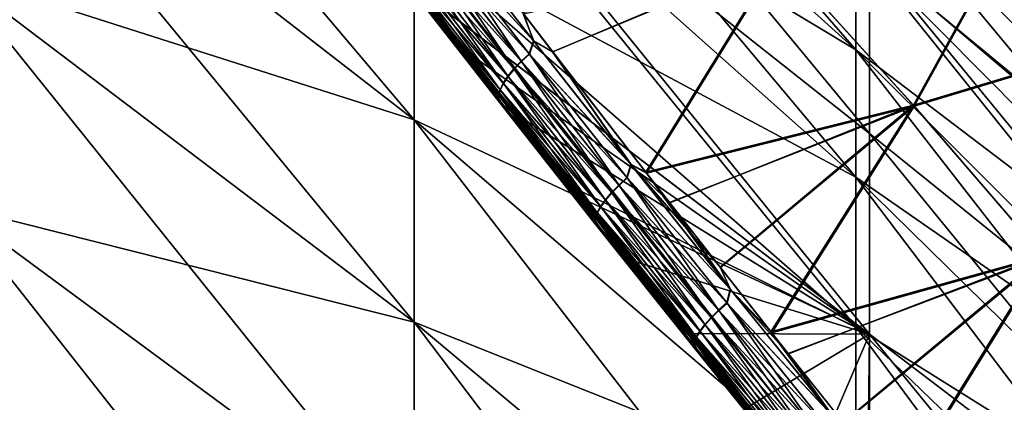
# Model space of a CAD drawing. Header units: metres. Extents: x -2 to 102, y -85 to 102.
# Tile 268 of 343: x 81.454 to 83.795, y 19.513 to 20.423. Entities that reach past the tile are written whole.
import ezdxf

# ---------------------------------------------------------------- set-up
doc = ezdxf.new("R2010")
doc.units = ezdxf.units.M
doc.layers.add('solid_21064300', color=7, linetype='CONTINUOUS')

msp = doc.modelspace()

# ---------------------------------------------------------------- linework, layer by layer
at = {"layer": 'solid_21064300'}
for points in [[(83.44223, 20.351484, -5.359655), (82.392014, 21.30155, -5.609859), (82.392014, 21.562096, -4.505844)], [(83.44223, 20.600409, -4.30488), (83.44223, 20.351484, -5.359655), (82.392014, 21.562096, -4.505844)], [(83.47477, 21.522245, 4.488361), (84.50618, 20.550364, 4.154653), (84.50618, 20.317707, 5.173912)], [(83.47477, 21.263224, 5.588181), (83.47477, 21.522245, 4.488361), (84.50618, 20.317707, 5.173912)], [(83.47477, 21.522238, -4.488397), (84.50618, 20.317629, -5.174217), (84.50618, 20.550314, -4.154899)], [(83.47477, 21.522238, -4.488397), (83.47477, 21.263212, -5.588225), (84.50618, 20.317629, -5.174217)], [(82.392014, 20.1845, -8.821142), (81.295166, 21.036776, -9.193608), (81.295166, 21.482159, -8.098472)], [(82.392014, 20.611837, -7.770373), (82.392014, 20.1845, -8.821142), (81.295166, 21.482159, -8.098472)], [(82.395638, 21.458776, 8.148334), (83.47477, 20.577522, 7.740675), (83.47477, 20.152653, 8.787663)], [(82.395638, 21.007698, 9.24938), (82.395638, 21.458776, 8.148334), (83.47477, 20.152653, 8.787663)], [(82.395638, 21.458719, -8.148485), (83.47477, 20.152624, -8.78773), (83.47477, 20.577499, -7.740735)], [(82.395638, 21.458719, -8.148485), (82.395638, 21.007624, -9.24955), (83.47477, 20.152624, -8.78773)], [(83.44223, 20.048592, -6.400218), (82.392014, 20.984518, -6.698998), (82.392014, 21.30155, -5.609859)], [(83.44223, 20.351484, -5.359655), (83.44223, 20.048592, -6.400218), (82.392014, 21.30155, -5.609859)], [(83.44223, 20.351484, 5.359655), (82.392014, 21.30155, 5.609859), (82.392014, 20.984518, 6.698998)], [(83.44223, 20.351484, 5.359655), (83.44223, 20.600409, 4.30488), (82.392014, 21.30155, 5.609859)], [(83.47477, 21.263224, 5.588181), (84.50618, 20.317707, 5.173912), (84.50618, 20.034531, 6.180306)], [(83.47477, 20.948038, 6.673242), (83.47477, 21.263224, 5.588181), (84.50618, 20.034531, 6.180306)], [(83.47477, 21.263212, -5.588225), (84.50618, 20.03442, -6.180667), (84.50618, 20.317629, -5.174217)], [(83.47477, 21.263212, -5.588225), (83.47477, 20.948021, -6.673294), (84.50618, 20.03442, -6.180667)], [(82.392014, 19.703636, -9.848519), (81.295166, 20.535606, -10.264365), (81.295166, 21.036776, -9.193608)], [(82.392014, 20.1845, -8.821142), (82.392014, 19.703636, -9.848519), (81.295166, 21.036776, -9.193608)], [(82.392014, 20.1845, 8.821142), (81.295166, 21.036776, 9.193608), (81.295166, 20.535606, 10.264365)], [(82.392014, 20.1845, 8.821142), (82.392014, 20.611837, 7.770373), (81.295166, 21.036776, 9.193608)], [(84.443321, 19.986387, -1.03024), (83.44223, 21.017494, -1.083391), (83.44223, 21.045399)], [(84.443321, 19.986387, -1.03024), (83.44223, 21.045399), (83.502312, 20.986217)], [(82.395096, 20.500128, 10.326681), (82.395638, 21.007698, 9.24938), (83.47477, 19.674555, 9.81144)], [(82.395638, 21.007624, -9.24955), (82.395096, 20.500034, -10.326872), (83.47477, 19.674519, -9.811514)], [(82.395638, 21.007698, 9.24938), (83.47477, 20.152653, 8.787663), (83.47477, 19.674555, 9.81144)], [(82.395638, 21.007624, -9.24955), (83.47477, 19.674519, -9.811514), (83.47477, 20.152624, -8.78773)], [(84.443321, 19.906851, -2.057749), (83.44223, 20.933855, -2.163909), (83.44223, 21.017494, -1.083391)], [(84.443321, 19.986387, -1.03024), (84.443321, 19.906851, -2.057749), (83.44223, 21.017494, -1.083391)], [(83.44223, 21.017494, 1.083391), (84.443321, 20.012922), (83.502312, 20.986217)], [(84.443321, 19.986387, 1.03024), (84.443321, 20.012922), (83.44223, 21.017494, 1.083391)], [(84.443321, 19.986387, 1.03024), (83.44223, 21.017494, 1.083391), (83.44223, 20.933855, 2.163909)], [(83.44223, 19.692533, -7.423808), (82.392014, 20.611837, -7.770373), (82.392014, 20.984518, -6.698998)], [(83.44223, 20.048592, -6.400218), (83.44223, 19.692533, -7.423808), (82.392014, 20.984518, -6.698998)], [(83.44223, 20.048592, 6.400218), (82.392014, 20.984518, 6.698998), (82.392014, 20.611837, 7.770373)], [(83.44223, 20.048592, 6.400218), (83.44223, 20.351484, 5.359655), (82.392014, 20.984518, 6.698998)], [(84.443321, 20.012922), (84.443321, 19.986387, -1.03024), (83.502312, 20.986217)], [(84.443321, 19.774527, -3.0798), (83.44223, 20.794704, -3.238688), (83.44223, 20.933855, -2.163909)], [(84.443321, 19.906851, -2.057749), (84.443321, 19.774527, -3.0798), (83.44223, 20.933855, -2.163909)], [(84.443321, 19.906851, 2.057749), (83.44223, 20.933855, 2.163909), (83.44223, 20.794704, 3.238688)], [(84.443321, 19.906851, 2.057749), (84.443321, 19.986387, 1.03024), (83.44223, 20.933855, 2.163909)], [(83.47477, 20.948038, 6.673242), (84.50618, 20.034531, 6.180306), (84.50618, 19.701538, 7.171333)], [(83.47477, 20.577522, 7.740675), (83.47477, 20.948038, 6.673242), (84.50618, 19.701538, 7.171333)], [(83.47477, 20.948021, -6.673294), (84.50618, 19.701387, -7.171747), (84.50618, 20.03442, -6.180667)], [(83.47477, 20.948021, -6.673294), (83.47477, 20.577499, -7.740735), (84.50618, 19.701387, -7.171747)], [(84.443321, 19.589764, -4.093685), (83.44223, 20.600409, -4.30488), (83.44223, 20.794704, -3.238688)], [(84.443321, 19.774527, -3.0798), (84.443321, 19.589764, -4.093685), (83.44223, 20.794704, -3.238688)], [(84.443321, 19.774527, 3.0798), (83.44223, 20.794704, 3.238688), (83.44223, 20.600409, 4.30488)], [(84.443321, 19.774527, 3.0798), (84.443321, 19.906851, 2.057749), (83.44223, 20.794704, 3.238688)], [(83.579369, 20.219624, 10.778975), (83.864334, 20.736034, 10.625757), (83.259163, 20.574024, 10.624557)], [(83.260841, 20.571779, -10.62582), (83.865891, 20.733988, -10.627019), (83.581116, 20.217396, -10.780026)], [(83.579369, 20.219624, 10.778975), (84.210068, 20.40889, 10.775854), (83.864334, 20.736034, 10.625757)], [(83.865891, 20.733988, -10.627019), (84.211693, 20.406914, -10.776892), (83.581116, 20.217396, -10.780026)], [(82.439178, 20.632908, -10.514895), (82.450119, 20.662636, -10.509951), (82.675941, 20.372618, -10.649902)], [(82.67659, 20.371889, 10.650092), (82.450768, 20.661898, 10.510186), (82.439766, 20.63225, 10.515087)], [(82.450119, 20.662636, -10.509951), (82.652306, 20.437281, -10.624237), (82.675941, 20.372618, -10.649902)], [(82.67659, 20.371889, 10.650092), (82.650543, 20.439707, 10.622979), (82.450768, 20.661898, 10.510186)], [(82.420044, 20.614983, -10.508847), (82.439178, 20.632908, -10.514895), (82.665894, 20.341906, -10.654426)], [(82.420631, 20.614326, 10.509039), (82.647232, 20.323467, 10.648466), (82.439766, 20.63225, 10.515087)], [(82.665894, 20.341906, -10.654426), (82.439178, 20.632908, -10.514895), (82.675941, 20.372618, -10.649902)], [(82.67659, 20.371889, 10.650092), (82.439766, 20.63225, 10.515087), (82.666466, 20.341263, 10.654575)], [(82.647232, 20.323467, 10.648466), (82.666466, 20.341263, 10.654575), (82.439766, 20.63225, 10.515087)], [(83.44223, 19.284254, -8.427712), (82.392014, 20.1845, -8.821142), (82.392014, 20.611837, -7.770373)], [(83.44223, 19.692533, -7.423808), (83.44223, 19.284254, -8.427712), (82.392014, 20.611837, -7.770373)], [(83.44223, 19.692533, 7.423808), (82.392014, 20.611837, 7.770373), (82.392014, 20.1845, 8.821142)], [(83.44223, 19.692533, 7.423808), (83.44223, 20.048592, 6.400218), (82.392014, 20.611837, 7.770373)], [(82.403214, 20.596674, -10.498576), (82.420044, 20.614983, -10.508847), (82.64666, 20.324108, -10.648316)], [(82.403793, 20.596018, 10.498767), (82.630173, 20.305454, 10.638052), (82.420631, 20.614326, 10.509039)], [(82.64666, 20.324108, -10.648316), (82.420044, 20.614983, -10.508847), (82.665894, 20.341906, -10.654426)], [(82.630173, 20.305454, 10.638052), (82.647232, 20.323467, 10.648466), (82.420631, 20.614326, 10.509039)], [(82.37854, 20.561251, -10.466808), (82.389229, 20.578569, -10.484411), (82.615257, 20.288445, -10.623519)], [(82.37912, 20.560596, 10.466998), (82.604675, 20.271088, 10.605778), (82.389809, 20.577913, 10.484602)], [(82.389229, 20.578569, -10.484411), (82.403214, 20.596674, -10.498576), (82.629593, 20.306095, -10.637902)], [(82.615257, 20.288445, -10.623519), (82.389229, 20.578569, -10.484411), (82.629593, 20.306095, -10.637902)], [(82.389809, 20.577913, 10.484602), (82.615829, 20.287806, 10.623668), (82.403793, 20.596018, 10.498767)], [(82.604675, 20.271088, 10.605778), (82.615829, 20.287806, 10.623668), (82.389809, 20.577913, 10.484602)], [(82.629593, 20.306095, -10.637902), (82.403214, 20.596674, -10.498576), (82.64666, 20.324108, -10.648316)], [(82.615829, 20.287806, 10.623668), (82.630173, 20.305454, 10.638052), (82.403793, 20.596018, 10.498767)], [(84.443321, 19.35305, -5.096714), (83.44223, 20.351484, -5.359655), (83.44223, 20.600409, -4.30488)], [(84.443321, 19.589764, -4.093685), (84.443321, 19.35305, -5.096714), (83.44223, 20.600409, -4.30488)], [(84.443321, 19.589764, 4.093685), (83.44223, 20.600409, 4.30488), (83.44223, 20.351484, 5.359655)], [(84.443321, 19.589764, 4.093685), (84.443321, 19.774527, 3.0798), (83.44223, 20.600409, 4.30488)], [(82.37149, 20.545277, -10.446335), (82.37854, 20.561251, -10.466808), (82.604103, 20.271727, -10.60563)], [(82.37207, 20.544624, 10.446524), (82.597061, 20.25584, 10.584956), (82.37912, 20.560596, 10.466998)], [(82.604103, 20.271727, -10.60563), (82.37854, 20.561251, -10.466808), (82.615257, 20.288445, -10.623519)], [(82.597061, 20.25584, 10.584956), (82.604675, 20.271088, 10.605778), (82.37912, 20.560596, 10.466998)], [(82.722054, 20.346354, 10.664946), (83.259163, 20.574024, 10.624557), (82.650543, 20.439707, 10.622979)], [(82.652306, 20.437281, -10.624237), (83.260841, 20.571779, -10.62582), (82.721596, 20.346828, -10.664878)], [(83.260841, 20.571779, -10.62582), (82.944656, 20.058203, -10.78228), (82.721596, 20.346828, -10.664878)], [(82.942825, 20.060665, 10.781221), (83.259163, 20.574024, 10.624557), (82.722054, 20.346354, 10.664946)], [(82.942825, 20.060665, 10.781221), (83.579369, 20.219624, 10.778975), (83.259163, 20.574024, 10.624557)], [(83.260841, 20.571779, -10.62582), (83.581116, 20.217396, -10.780026), (82.944656, 20.058203, -10.78228)], [(83.47477, 20.577522, 7.740675), (84.50618, 19.701538, 7.171333), (84.50618, 19.319557, 8.144528)], [(83.47477, 20.152653, 8.787663), (83.47477, 20.577522, 7.740675), (84.50618, 19.319557, 8.144528)], [(83.47477, 20.577499, -7.740735), (84.50618, 19.319361, -8.144993), (84.50618, 19.701387, -7.171747)], [(83.47477, 20.577499, -7.740735), (83.47477, 20.152624, -8.78773), (84.50618, 19.319361, -8.144993)], [(82.392014, 19.170521, -10.849779), (81.295166, 19.979982, -11.307903), (81.295166, 20.535606, -10.264365)], [(82.392014, 19.703636, -9.848519), (82.392014, 19.170521, -10.849779), (81.295166, 20.535606, -10.264365)], [(82.392014, 19.703636, 9.848519), (81.295166, 20.535606, 10.264365), (81.295166, 19.979982, 11.307903)], [(82.392014, 19.703636, 9.848519), (82.392014, 20.1845, 8.821142), (81.295166, 20.535606, 10.264365)], [(82.368309, 20.531162, -10.423649), (82.37149, 20.545277, -10.446335), (82.596489, 20.256477, -10.584808)], [(82.592659, 20.243187, -10.561728), (82.368309, 20.531162, -10.423649), (82.596489, 20.256477, -10.584808)], [(82.369095, 20.51936, -10.399481), (82.368309, 20.531162, -10.423649), (82.592659, 20.243187, -10.561728)], [(82.368889, 20.530512, 10.423838), (82.593231, 20.242552, 10.561873), (82.37207, 20.544624, 10.446524)], [(82.596489, 20.256477, -10.584808), (82.37149, 20.545277, -10.446335), (82.604103, 20.271727, -10.60563)], [(82.593231, 20.242552, 10.561873), (82.597061, 20.25584, 10.584956), (82.37207, 20.544624, 10.446524)], [(82.593315, 20.231651, 10.537273), (82.593231, 20.242552, 10.561873), (82.368889, 20.530512, 10.423838)], [(82.369675, 20.518711, 10.399669), (82.593315, 20.231651, 10.537273), (82.368889, 20.530512, 10.423838)], [(82.592743, 20.232286, -10.537127), (82.369095, 20.51936, -10.399481), (82.592659, 20.243187, -10.561728)], [(82.373825, 20.51025, -10.374608), (82.369095, 20.51936, -10.399481), (82.592743, 20.232286, -10.537127)], [(82.597305, 20.22349, 10.511946), (82.593315, 20.231651, 10.537273), (82.369675, 20.518711, 10.399669)], [(82.374397, 20.509604, 10.374795), (82.597305, 20.22349, 10.511946), (82.369675, 20.518711, 10.399669)], [(82.382339, 20.504126, -10.349832), (82.373825, 20.51025, -10.374608), (82.596733, 20.224123, -10.511801)], [(82.596733, 20.224123, -10.511801), (82.373825, 20.51025, -10.374608), (82.592743, 20.232286, -10.537127)], [(82.60508, 20.21833, 10.486707), (82.597305, 20.22349, 10.511946), (82.374397, 20.509604, 10.374795)], [(82.382919, 20.503481, 10.350017), (82.60508, 20.21833, 10.486707), (82.374397, 20.509604, 10.374795)], [(82.604507, 20.21896, -10.486563), (82.395096, 20.500034, -10.326872), (82.382339, 20.504126, -10.349832)], [(82.604507, 20.21896, -10.486563), (82.382339, 20.504126, -10.349832), (82.596733, 20.224123, -10.511801)], [(82.382919, 20.503481, 10.350017), (82.395096, 20.500128, 10.326681), (82.511147, 20.350746, 10.400688)], [(82.382919, 20.503481, 10.350017), (82.511147, 20.350746, 10.400688), (82.60508, 20.21833, 10.486707)], [(82.395096, 20.500128, 10.326681), (83.47477, 19.674555, 9.81144), (83.474724, 19.14443, 10.809492)], [(82.511147, 20.350746, 10.400688), (82.395096, 20.500128, 10.326681), (83.474724, 19.14443, 10.809492)], [(82.395096, 20.500034, -10.326872), (82.510948, 20.350906, -10.400751), (83.47477, 19.674519, -9.811514)], [(82.604507, 20.21896, -10.486563), (82.510948, 20.350906, -10.400751), (82.395096, 20.500034, -10.326872)], [(82.67659, 20.371889, 10.650092), (82.722054, 20.346354, 10.664946), (82.650543, 20.439707, 10.622979)], [(82.675941, 20.372618, -10.649902), (82.652306, 20.437281, -10.624237), (82.721596, 20.346828, -10.664878)], [(83.888123, 19.861195, 10.902315), (84.210068, 20.40889, 10.775854), (83.579369, 20.219624, 10.778975)], [(83.581116, 20.217396, -10.780026), (84.211693, 20.406914, -10.776892), (83.889931, 19.859011, -10.903139)], [(82.665894, 20.341906, -10.654426), (82.675941, 20.372618, -10.649902), (82.907349, 20.078894, -10.771992)], [(82.90799, 20.078171, 10.772134), (82.67659, 20.371889, 10.650092), (82.666466, 20.341263, 10.654575)], [(82.675941, 20.372618, -10.649902), (82.721596, 20.346828, -10.664878), (82.907349, 20.078894, -10.771992)], [(82.90799, 20.078171, 10.772134), (82.722054, 20.346354, 10.664946), (82.67659, 20.371889, 10.650092)], [(82.510948, 20.350906, -10.400751), (82.627792, 20.201439, -10.469474), (83.47477, 19.674519, -9.811514)], [(82.604507, 20.21896, -10.486563), (82.627792, 20.201439, -10.469474), (82.510948, 20.350906, -10.400751)], [(82.628181, 20.201033, 10.469517), (82.511147, 20.350746, 10.400688), (83.474724, 19.14443, 10.809492)], [(82.60508, 20.21833, 10.486707), (82.511147, 20.350746, 10.400688), (82.628181, 20.201033, 10.469517)], [(82.907349, 20.078894, -10.771992), (82.721596, 20.346828, -10.664878), (82.944656, 20.058203, -10.78228)], [(82.90799, 20.078171, 10.772134), (82.942825, 20.060665, 10.781221), (82.722054, 20.346354, 10.664946)], [(84.443321, 19.065018, -6.086226), (83.44223, 20.048592, -6.400218), (83.44223, 20.351484, -5.359655)], [(84.443321, 19.35305, -5.096714), (84.443321, 19.065018, -6.086226), (83.44223, 20.351484, -5.359655)], [(84.443321, 19.35305, 5.096714), (83.44223, 20.351484, 5.359655), (83.44223, 20.048592, 6.400218)], [(84.443321, 19.35305, 5.096714), (84.443321, 19.589764, 4.093685), (83.44223, 20.351484, 5.359655)], [(82.629593, 20.306095, -10.637902), (82.64666, 20.324108, -10.648316), (82.87886, 20.029539, -10.769815)], [(82.630173, 20.305454, 10.638052), (82.862129, 20.011196, 10.759382), (82.647232, 20.323467, 10.648466)], [(82.64666, 20.324108, -10.648316), (82.665894, 20.341906, -10.654426), (82.898193, 20.047207, -10.775977)], [(82.87886, 20.029539, -10.769815), (82.64666, 20.324108, -10.648316), (82.898193, 20.047207, -10.775977)], [(82.647232, 20.323467, 10.648466), (82.879433, 20.028908, 10.769919), (82.666466, 20.341263, 10.654575)], [(82.862129, 20.011196, 10.759382), (82.879433, 20.028908, 10.769919), (82.647232, 20.323467, 10.648466)], [(82.898193, 20.047207, -10.775977), (82.665894, 20.341906, -10.654426), (82.907349, 20.078894, -10.771992)], [(82.90799, 20.078171, 10.772134), (82.666466, 20.341263, 10.654575), (82.898766, 20.046577, 10.776082)], [(82.879433, 20.028908, 10.769919), (82.898766, 20.046577, 10.776082), (82.666466, 20.341263, 10.654575)], [(82.615257, 20.288445, -10.623519), (82.629593, 20.306095, -10.637902), (82.861557, 20.011826, -10.759277)], [(82.615829, 20.287806, 10.623668), (82.847427, 19.994009, 10.744807), (82.630173, 20.305454, 10.638052)], [(82.861557, 20.011826, -10.759277), (82.629593, 20.306095, -10.637902), (82.87886, 20.029539, -10.769815)], [(82.847427, 19.994009, 10.744807), (82.862129, 20.011196, 10.759382), (82.630173, 20.305454, 10.638052)], [(82.604103, 20.271727, -10.60563), (82.615257, 20.288445, -10.623519), (82.846855, 19.994638, -10.744703)], [(82.604675, 20.271088, 10.605778), (82.835785, 19.977903, 10.726665), (82.615829, 20.287806, 10.623668)], [(82.846855, 19.994638, -10.744703), (82.615257, 20.288445, -10.623519), (82.861557, 20.011826, -10.759277)], [(82.835785, 19.977903, 10.726665), (82.847427, 19.994009, 10.744807), (82.615829, 20.287806, 10.623668)], [(82.592659, 20.243187, -10.561728), (82.596489, 20.256477, -10.584808), (82.827026, 19.964018, -10.705437)], [(82.593231, 20.242552, 10.561873), (82.823097, 19.950947, 10.682111), (82.597061, 20.25584, 10.584956)], [(82.596489, 20.256477, -10.584808), (82.604103, 20.271727, -10.60563), (82.83522, 19.978529, -10.726562)], [(82.827026, 19.964018, -10.705437), (82.596489, 20.256477, -10.584808), (82.83522, 19.978529, -10.726562)], [(82.597061, 20.25584, 10.584956), (82.827591, 19.963392, 10.70554), (82.604675, 20.271088, 10.605778)], [(82.823097, 19.950947, 10.682111), (82.827591, 19.963392, 10.70554), (82.597061, 20.25584, 10.584956)], [(82.83522, 19.978529, -10.726562), (82.604103, 20.271727, -10.60563), (82.846855, 19.994638, -10.744703)], [(82.827591, 19.963392, 10.70554), (82.835785, 19.977903, 10.726665), (82.604675, 20.271088, 10.605778)], [(82.822533, 19.951571, -10.682008), (82.592659, 20.243187, -10.561728), (82.827026, 19.964018, -10.705437)], [(82.592743, 20.232286, -10.537127), (82.592659, 20.243187, -10.561728), (82.822533, 19.951571, -10.682008)], [(82.821892, 19.941587, -10.657029), (82.592743, 20.232286, -10.537127), (82.822533, 19.951571, -10.682008)], [(82.596733, 20.224123, -10.511801), (82.592743, 20.232286, -10.537127), (82.821892, 19.941587, -10.657029)], [(82.822456, 19.940966, 10.657131), (82.823097, 19.950947, 10.682111), (82.593231, 20.242552, 10.561873)], [(82.593315, 20.231651, 10.537273), (82.822456, 19.940966, 10.657131), (82.593231, 20.242552, 10.561873)], [(82.825691, 19.933769, 10.631405), (82.822456, 19.940966, 10.657131), (82.593315, 20.231651, 10.537273)], [(82.597305, 20.22349, 10.511946), (82.825691, 19.933769, 10.631405), (82.593315, 20.231651, 10.537273)], [(82.604507, 20.21896, -10.486563), (82.596733, 20.224123, -10.511801), (82.825127, 19.934391, -10.631304)], [(82.825127, 19.934391, -10.631304), (82.596733, 20.224123, -10.511801), (82.821892, 19.941587, -10.657029)], [(82.832687, 19.929592, 10.605762), (82.825691, 19.933769, 10.631405), (82.597305, 20.22349, 10.511946)], [(82.60508, 20.21833, 10.486707), (82.832687, 19.929592, 10.605762), (82.597305, 20.22349, 10.511946)], [(82.832123, 19.930212, -10.60566), (82.627792, 20.201439, -10.469474), (82.604507, 20.21896, -10.486563)], [(82.832123, 19.930212, -10.60566), (82.604507, 20.21896, -10.486563), (82.825127, 19.934391, -10.631304)], [(82.60508, 20.21833, 10.486707), (82.628181, 20.201033, 10.469517), (82.765648, 20.026369, 10.543183)], [(82.60508, 20.21833, 10.486707), (82.765648, 20.026369, 10.543183), (82.832687, 19.929592, 10.605762)], [(82.999832, 19.987509, 10.808087), (83.579369, 20.219624, 10.778975), (82.942825, 20.060665, 10.781221)], [(82.999268, 19.988115, -10.808002), (82.944656, 20.058203, -10.78228), (83.581116, 20.217396, -10.780026)], [(82.999268, 19.988115, -10.808002), (83.581116, 20.217396, -10.780026), (83.120567, 19.833183, -10.861039)], [(83.119926, 19.834106, 10.860612), (83.579369, 20.219624, 10.778975), (82.999832, 19.987509, 10.808087)], [(83.119926, 19.834106, 10.860612), (83.240707, 19.680737, 10.907997), (83.579369, 20.219624, 10.778975)], [(83.581116, 20.217396, -10.780026), (83.242569, 19.67827, -10.908836), (83.120567, 19.833183, -10.861039)], [(83.240707, 19.680737, 10.907997), (83.888123, 19.861195, 10.902315), (83.579369, 20.219624, 10.778975)], [(83.581116, 20.217396, -10.780026), (83.889931, 19.859011, -10.903139), (83.242569, 19.67827, -10.908836)], [(83.44223, 18.824837, -9.409267), (82.392014, 19.703636, -9.848519), (82.392014, 20.1845, -8.821142)], [(83.44223, 19.284254, -8.427712), (83.44223, 18.824837, -9.409267), (82.392014, 20.1845, -8.821142)], [(83.44223, 19.284254, 8.427712), (82.392014, 20.1845, 8.821142), (82.392014, 19.703636, 9.848519)], [(83.44223, 19.284254, 8.427712), (83.44223, 19.692533, 7.423808), (82.392014, 20.1845, 8.821142)], [(82.627792, 20.201439, -10.469474), (82.76519, 20.026852, -10.543124), (83.47477, 19.674519, -9.811514)], [(82.832123, 19.930212, -10.60566), (82.76519, 20.026852, -10.543124), (82.627792, 20.201439, -10.469474)], [(82.765648, 20.026369, 10.543183), (82.628181, 20.201033, 10.469517), (83.474724, 19.14443, 10.809492)], [(83.47477, 20.152653, 8.787663), (84.50618, 19.319557, 8.144528), (84.50618, 18.889538, 9.097472)], [(83.47477, 19.674555, 9.81144), (83.47477, 20.152653, 8.787663), (84.50618, 18.889538, 9.097472)], [(83.47477, 20.152624, -8.78773), (84.50618, 18.889292, -9.097982), (84.50618, 19.319361, -8.144993)], [(83.47477, 20.152624, -8.78773), (83.47477, 19.674519, -9.811514), (84.50618, 18.889292, -9.097982)], [(82.898193, 20.047207, -10.775977), (82.907349, 20.078894, -10.771992), (83.14386, 19.782171, -10.875756)], [(83.144508, 19.781443, 10.875859), (82.90799, 20.078171, 10.772134), (82.898766, 20.046577, 10.776082)], [(82.907349, 20.078894, -10.771992), (82.999268, 19.988115, -10.808002), (83.120567, 19.833183, -10.861039)], [(82.907349, 20.078894, -10.771992), (83.120567, 19.833183, -10.861039), (83.14386, 19.782171, -10.875756)], [(82.907349, 20.078894, -10.771992), (82.944656, 20.058203, -10.78228), (82.999268, 19.988115, -10.808002)], [(83.144508, 19.781443, 10.875859), (82.942825, 20.060665, 10.781221), (82.90799, 20.078171, 10.772134)], [(82.87886, 20.029539, -10.769815), (82.898193, 20.047207, -10.775977), (83.135612, 19.749525, -10.879085)], [(82.879433, 20.028908, 10.769919), (83.116745, 19.731356, 10.872948), (82.898766, 20.046577, 10.776082)], [(83.135612, 19.749525, -10.879085), (82.898193, 20.047207, -10.775977), (83.14386, 19.782171, -10.875756)], [(83.144508, 19.781443, 10.875859), (82.898766, 20.046577, 10.776082), (83.136185, 19.748896, 10.879155)], [(83.116745, 19.731356, 10.872948), (83.136185, 19.748896, 10.879155), (82.898766, 20.046577, 10.776082)], [(83.144508, 19.781443, 10.875859), (82.999832, 19.987509, 10.808087), (82.942825, 20.060665, 10.781221)], [(84.443321, 18.726429, -7.0596), (83.44223, 19.692533, -7.423808), (83.44223, 20.048592, -6.400218)], [(84.443321, 19.065018, -6.086226), (84.443321, 18.726429, -7.0596), (83.44223, 20.048592, -6.400218)], [(84.443321, 19.065018, 6.086226), (83.44223, 20.048592, 6.400218), (83.44223, 19.692533, 7.423808)], [(84.443321, 19.065018, 6.086226), (84.443321, 19.35305, 5.096714), (83.44223, 20.048592, 6.400218)], [(82.76519, 20.026852, -10.543124), (82.904068, 19.85162, -10.610015), (83.47477, 19.674519, -9.811514)], [(82.832123, 19.930212, -10.60566), (82.904068, 19.85162, -10.610015), (82.76519, 20.026852, -10.543124)], [(82.904579, 19.85107, 10.610081), (82.765648, 20.026369, 10.543183), (83.474724, 19.14443, 10.809492)], [(82.832687, 19.929592, 10.605762), (82.765648, 20.026369, 10.543183), (82.904579, 19.85107, 10.610081)], [(82.861557, 20.011826, -10.759277), (82.87886, 20.029539, -10.769815), (83.11618, 19.731985, -10.872878)], [(82.862129, 20.011196, 10.759382), (83.099205, 19.713947, 10.862305), (82.879433, 20.028908, 10.769919)], [(83.11618, 19.731985, -10.872878), (82.87886, 20.029539, -10.769815), (83.135612, 19.749525, -10.879085)], [(83.099205, 19.713947, 10.862305), (83.116745, 19.731356, 10.872948), (82.879433, 20.028908, 10.769919)], [(82.83522, 19.978529, -10.726562), (82.846855, 19.994638, -10.744703), (83.083557, 19.697857, -10.847498)], [(82.835785, 19.977903, 10.726665), (83.071991, 19.681744, 10.829211), (82.847427, 19.994009, 10.744807)], [(82.846855, 19.994638, -10.744703), (82.861557, 20.011826, -10.759277), (83.098633, 19.714575, -10.862235)], [(83.083557, 19.697857, -10.847498), (82.846855, 19.994638, -10.744703), (83.098633, 19.714575, -10.862235)], [(82.847427, 19.994009, 10.744807), (83.084129, 19.697231, 10.847568), (82.862129, 20.011196, 10.759382)], [(83.071991, 19.681744, 10.829211), (83.084129, 19.697231, 10.847568), (82.847427, 19.994009, 10.744807)], [(83.098633, 19.714575, -10.862235), (82.861557, 20.011826, -10.759277), (83.11618, 19.731985, -10.872878)], [(83.084129, 19.697231, 10.847568), (83.099205, 19.713947, 10.862305), (82.862129, 20.011196, 10.759382)], [(82.392014, 18.586569, -11.822268), (81.295166, 19.371374, -12.321455), (81.295166, 19.979982, -11.307903)], [(82.392014, 19.170521, -10.849779), (82.392014, 18.586569, -11.822268), (81.295166, 19.979982, -11.307903)], [(82.392014, 19.170521, 10.849779), (81.295166, 19.979982, 11.307903), (81.295166, 19.371374, 12.321455)], [(82.392014, 19.170521, 10.849779), (82.392014, 19.703636, 9.848519), (81.295166, 19.979982, 11.307903)], [(82.827026, 19.964018, -10.705437), (82.83522, 19.978529, -10.726562), (83.071426, 19.682369, -10.829142)], [(82.827591, 19.963392, 10.70554), (83.063202, 19.667984, 10.807825), (82.835785, 19.977903, 10.726665)], [(83.071426, 19.682369, -10.829142), (82.83522, 19.978529, -10.726562), (83.083557, 19.697857, -10.847498)], [(83.063202, 19.667984, 10.807825), (83.071991, 19.681744, 10.829211), (82.835785, 19.977903, 10.726665)], [(83.144508, 19.781443, 10.875859), (83.119926, 19.834106, 10.860612), (82.999832, 19.987509, 10.808087)], [(82.821892, 19.941587, -10.657029), (82.822533, 19.951571, -10.682008), (83.057457, 19.657019, -10.784031)], [(82.822456, 19.940966, 10.657131), (83.056633, 19.64735, 10.758796), (82.823097, 19.950947, 10.682111)], [(82.822533, 19.951571, -10.682008), (82.827026, 19.964018, -10.705437), (83.06263, 19.66861, -10.807756)], [(83.057457, 19.657019, -10.784031), (82.822533, 19.951571, -10.682008), (83.06263, 19.66861, -10.807756)], [(82.823097, 19.950947, 10.682111), (83.058022, 19.656395, 10.7841), (82.827591, 19.963392, 10.70554)], [(83.056633, 19.64735, 10.758796), (83.058022, 19.656395, 10.7841), (82.823097, 19.950947, 10.682111)], [(83.06263, 19.66861, -10.807756), (82.827026, 19.964018, -10.705437), (83.071426, 19.682369, -10.829142)], [(83.058022, 19.656395, 10.7841), (83.063202, 19.667984, 10.807825), (82.827591, 19.963392, 10.70554)], [(83.056068, 19.647974, -10.758727), (82.821892, 19.941587, -10.657029), (83.057457, 19.657019, -10.784031)], [(82.825127, 19.934391, -10.631304), (82.821892, 19.941587, -10.657029), (83.056068, 19.647974, -10.758727)], [(83.059082, 19.64114, 10.732729), (83.056633, 19.64735, 10.758796), (82.822456, 19.940966, 10.657131)], [(82.825691, 19.933769, 10.631405), (83.059082, 19.64114, 10.732729), (82.822456, 19.940966, 10.657131)], [(82.832123, 19.930212, -10.60566), (82.825127, 19.934391, -10.631304), (83.058517, 19.641762, -10.732661)], [(83.058517, 19.641762, -10.732661), (82.825127, 19.934391, -10.631304), (83.056068, 19.647974, -10.758727)], [(83.065277, 19.637964, 10.706738), (83.059082, 19.64114, 10.732729), (82.825691, 19.933769, 10.631405)], [(82.832687, 19.929592, 10.605762), (83.065277, 19.637964, 10.706738), (82.825691, 19.933769, 10.631405)], [(83.064713, 19.638584, -10.706671), (82.904068, 19.85162, -10.610015), (82.832123, 19.930212, -10.60566)], [(83.064713, 19.638584, -10.706671), (82.832123, 19.930212, -10.60566), (83.058517, 19.641762, -10.732661)], [(82.832687, 19.929592, 10.605762), (82.904579, 19.85107, 10.610081), (83.044502, 19.675766, 10.669999)], [(82.832687, 19.929592, 10.605762), (83.044502, 19.675766, 10.669999), (83.065277, 19.637964, 10.706738)], [(83.282501, 19.627892, 10.923143), (83.888123, 19.861195, 10.902315), (83.240707, 19.680737, 10.907997)], [(83.281891, 19.628557, -10.923072), (83.242569, 19.67827, -10.908836), (83.889931, 19.859011, -10.903139)], [(83.281891, 19.628557, -10.923072), (83.889931, 19.859011, -10.903139), (83.412842, 19.463774, -10.966444)], [(83.412201, 19.46467, 10.966119), (83.888123, 19.861195, 10.902315), (83.282501, 19.627892, 10.923143)], [(83.412201, 19.46467, 10.966119), (83.542564, 19.301783, 11.003284), (83.888123, 19.861195, 10.902315)], [(83.889931, 19.859011, -10.903139), (83.544472, 19.29933, -11.003891), (83.412842, 19.463774, -10.966444)], [(83.542564, 19.301783, 11.003284), (84.200859, 19.504484, 10.994745), (83.888123, 19.861195, 10.902315)], [(83.889931, 19.859011, -10.903139), (84.202698, 19.502369, -10.99533), (83.544472, 19.29933, -11.003891)], [(82.904068, 19.85162, -10.610015), (83.043953, 19.676369, -10.669933), (83.47477, 19.674519, -9.811514)], [(83.064713, 19.638584, -10.706671), (83.043953, 19.676369, -10.669933), (82.904068, 19.85162, -10.610015)], [(83.044502, 19.675766, 10.669999), (82.904579, 19.85107, 10.610081), (83.474724, 19.14443, 10.809492)], [(83.144508, 19.781443, 10.875859), (83.240707, 19.680737, 10.907997), (83.119926, 19.834106, 10.860612)], [(83.14386, 19.782171, -10.875756), (83.120567, 19.833183, -10.861039), (83.242569, 19.67827, -10.908836)], [(83.135612, 19.749525, -10.879085), (83.14386, 19.782171, -10.875756), (83.385017, 19.483164, -10.960743)], [(83.14386, 19.782171, -10.875756), (83.242569, 19.67827, -10.908836), (83.281891, 19.628557, -10.923072)], [(83.14386, 19.782171, -10.875756), (83.281891, 19.628557, -10.923072), (83.385017, 19.483164, -10.960743)], [(83.385674, 19.482431, 10.96082), (83.144508, 19.781443, 10.875859), (83.136185, 19.748896, 10.879155)], [(83.385674, 19.482431, 10.96082), (83.240707, 19.680737, 10.907997), (83.144508, 19.781443, 10.875859)], [(83.11618, 19.731985, -10.872878), (83.135612, 19.749525, -10.879085), (83.377678, 19.449581, -10.963289)], [(83.116745, 19.731356, 10.872948), (83.358704, 19.43154, 10.957097), (83.136185, 19.748896, 10.879155)], [(83.377678, 19.449581, -10.963289), (83.135612, 19.749525, -10.879085), (83.385017, 19.483164, -10.960743)], [(83.385674, 19.482431, 10.96082), (83.136185, 19.748896, 10.879155), (83.37825, 19.448952, 10.96334)], [(83.358704, 19.43154, 10.957097), (83.37825, 19.448952, 10.96334), (83.136185, 19.748896, 10.879155)], [(83.083557, 19.697857, -10.847498), (83.098633, 19.714575, -10.862235), (83.340355, 19.415066, -10.946318)], [(83.084129, 19.697231, 10.847568), (83.325455, 19.398197, 10.931498), (83.099205, 19.713947, 10.862305)], [(83.098633, 19.714575, -10.862235), (83.11618, 19.731985, -10.872878), (83.358139, 19.432169, -10.957047)], [(83.340355, 19.415066, -10.946318), (83.098633, 19.714575, -10.862235), (83.358139, 19.432169, -10.957047)], [(83.099205, 19.713947, 10.862305), (83.340919, 19.414438, 10.946368), (83.116745, 19.731356, 10.872948)], [(83.325455, 19.398197, 10.931498), (83.340919, 19.414438, 10.946368), (83.099205, 19.713947, 10.862305)], [(83.358139, 19.432169, -10.957047), (83.11618, 19.731985, -10.872878), (83.377678, 19.449581, -10.963289)], [(83.340919, 19.414438, 10.946368), (83.358704, 19.43154, 10.957097), (83.116745, 19.731356, 10.872948)], [(83.44223, 18.3155, -10.36587), (82.392014, 19.170521, -10.849779), (82.392014, 19.703636, -9.848519)], [(83.44223, 18.824837, -9.409267), (83.44223, 18.3155, -10.36587), (82.392014, 19.703636, -9.848519)], [(83.44223, 18.824837, 9.409267), (82.392014, 19.703636, 9.848519), (82.392014, 19.170521, 10.849779)], [(83.44223, 18.824837, 9.409267), (83.44223, 19.284254, 8.427712), (82.392014, 19.703636, 9.848519)], [(83.071426, 19.682369, -10.829142), (83.083557, 19.697857, -10.847498), (83.32489, 19.398825, -10.931448)], [(83.071991, 19.681744, 10.829211), (83.312813, 19.383339, 10.912964), (83.084129, 19.697231, 10.847568)], [(83.32489, 19.398825, -10.931448), (83.083557, 19.697857, -10.847498), (83.340355, 19.415066, -10.946318)], [(83.312813, 19.383339, 10.912964), (83.325455, 19.398197, 10.931498), (83.084129, 19.697231, 10.847568)], [(84.443321, 18.338179, -8.014253), (83.44223, 19.284254, -8.427712), (83.44223, 19.692533, -7.423808)], [(84.443321, 18.726429, -7.0596), (84.443321, 18.338179, -8.014253), (83.44223, 19.692533, -7.423808)], [(84.443321, 18.726429, 7.0596), (83.44223, 19.692533, 7.423808), (83.44223, 19.284254, 8.427712)], [(84.443321, 18.726429, 7.0596), (84.443321, 19.065018, 6.086226), (83.44223, 19.692533, 7.423808)], [(83.043953, 19.676369, -10.669933), (83.184631, 19.501371, -10.722838), (83.47477, 19.674519, -9.811514)], [(83.064713, 19.638584, -10.706671), (83.184631, 19.501371, -10.722838), (83.043953, 19.676369, -10.669933)], [(83.185204, 19.500742, 10.722899), (83.044502, 19.675766, 10.669999), (83.474724, 19.14443, 10.809492)], [(83.065277, 19.637964, 10.706738), (83.044502, 19.675766, 10.669999), (83.185204, 19.500742, 10.722899)], [(83.057457, 19.657019, -10.784031), (83.06263, 19.66861, -10.807756), (83.302841, 19.37097, -10.891315)], [(83.058022, 19.656395, 10.7841), (83.297523, 19.359627, 10.867393), (83.063202, 19.667984, 10.807825)], [(83.06263, 19.66861, -10.807756), (83.071426, 19.682369, -10.829142), (83.312248, 19.383966, -10.912914)], [(83.302841, 19.37097, -10.891315), (83.06263, 19.66861, -10.807756), (83.312248, 19.383966, -10.912914)], [(83.063202, 19.667984, 10.807825), (83.303406, 19.370344, 10.891364), (83.071991, 19.681744, 10.829211)], [(83.297523, 19.359627, 10.867393), (83.303406, 19.370344, 10.891364), (83.063202, 19.667984, 10.807825)], [(83.312248, 19.383966, -10.912914), (83.071426, 19.682369, -10.829142), (83.32489, 19.398825, -10.931448)], [(83.303406, 19.370344, 10.891364), (83.312813, 19.383339, 10.912964), (83.071991, 19.681744, 10.829211)], [(83.184631, 19.501371, -10.722838), (83.326302, 19.326378, -10.768914), (83.47477, 19.674519, -9.811514)], [(83.385674, 19.482431, 10.96082), (83.282501, 19.627892, 10.923143), (83.240707, 19.680737, 10.907997)], [(83.326302, 19.326378, -10.768914), (83.46862, 19.151836, -10.808069), (83.47477, 19.674519, -9.811514)], [(83.46862, 19.151836, -10.808069), (83.474724, 19.144379, -10.80959), (83.47477, 19.674519, -9.811514)], [(83.474724, 19.14443, 10.809492), (83.47477, 19.674555, 9.81144), (84.50618, 18.412548, 10.027796)], [(83.47477, 19.674519, -9.811514), (83.474724, 19.144379, -10.80959), (84.50618, 18.412247, -10.028348)], [(83.47477, 19.674555, 9.81144), (84.50618, 18.889538, 9.097472), (84.50618, 18.412548, 10.027796)], [(83.47477, 19.674519, -9.811514), (84.50618, 18.412247, -10.028348), (84.50618, 18.889292, -9.097982)], [(83.056068, 19.647974, -10.758727), (83.057457, 19.657019, -10.784031), (83.296959, 19.360252, -10.867344)], [(83.294807, 19.35216, -10.841773), (83.056068, 19.647974, -10.758727), (83.296959, 19.360252, -10.867344)], [(83.058517, 19.641762, -10.732661), (83.056068, 19.647974, -10.758727), (83.294807, 19.35216, -10.841773)], [(83.056633, 19.64735, 10.758796), (83.295364, 19.351536, 10.841823), (83.058022, 19.656395, 10.7841)], [(83.296997, 19.346329, 10.815474), (83.295364, 19.351536, 10.841823), (83.056633, 19.64735, 10.758796)], [(83.059082, 19.64114, 10.732729), (83.296997, 19.346329, 10.815474), (83.056633, 19.64735, 10.758796)], [(83.296959, 19.360252, -10.867344), (83.057457, 19.657019, -10.784031), (83.302841, 19.37097, -10.891315)], [(83.295364, 19.351536, 10.841823), (83.297523, 19.359627, 10.867393), (83.058022, 19.656395, 10.7841)], [(83.064713, 19.638584, -10.706671), (83.058517, 19.641762, -10.732661), (83.29644, 19.346951, -10.815426)], [(83.29644, 19.346951, -10.815426), (83.058517, 19.641762, -10.732661), (83.294807, 19.35216, -10.841773)], [(83.302376, 19.344173, 10.789196), (83.296997, 19.346329, 10.815474), (83.059082, 19.64114, 10.732729)], [(83.065277, 19.637964, 10.706738), (83.302376, 19.344173, 10.789196), (83.059082, 19.64114, 10.732729)], [(83.301811, 19.344795, -10.789148), (83.184631, 19.501371, -10.722838), (83.064713, 19.638584, -10.706671)], [(83.301811, 19.344795, -10.789148), (83.064713, 19.638584, -10.706671), (83.29644, 19.346951, -10.815426)], [(83.065277, 19.637964, 10.706738), (83.185204, 19.500742, 10.722899), (83.302376, 19.344173, 10.789196)], [(83.385017, 19.483164, -10.960743), (83.281891, 19.628557, -10.923072), (83.412842, 19.463774, -10.966444)], [(83.385674, 19.482431, 10.96082), (83.412201, 19.46467, 10.966119), (83.282501, 19.627892, 10.923143)]]:
    msp.add_3dface(points, dxfattribs=at)

doc.saveas('drawing.dxf')
